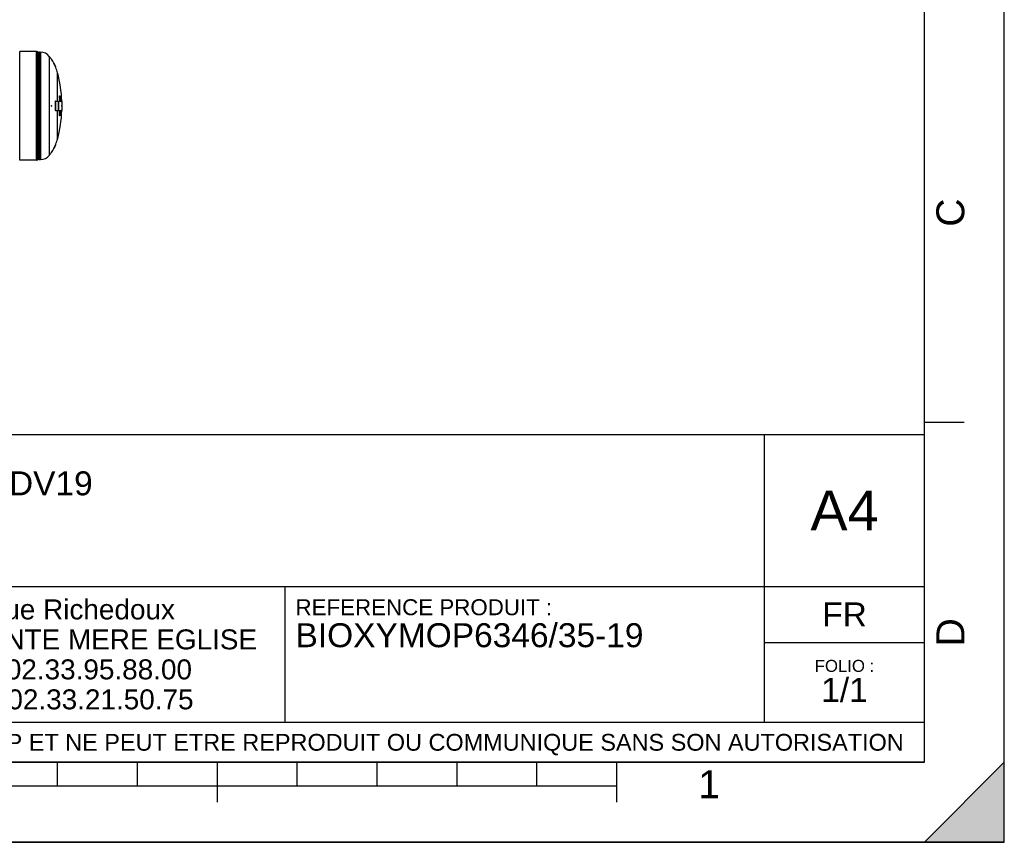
# Model space of a CAD drawing. Header units: millimetres. Extents: x 0 to 297, y 0 to 210.
# Tile 315 of 455: x 174 to 297, y 0 to 103. Entities that reach past the tile are written whole.
import ezdxf

# ---------------------------------------------------------------- set-up
doc = ezdxf.new("R2010")
doc.units = ezdxf.units.MM
doc.header["$LTSCALE"] = 16.335
doc.layers.get('0').update_dxf_attribs({"linetype": 'CONTINUOUS'})
doc.layers.add('AXES_REF', color=7, linetype='CONTINUOUS')
doc.styles.get("Standard").update_dxf_attribs({"font": 'arial.ttf'})
doc.styles.add('TEXTSTYLE_2', font='arial.ttf')

# ---------------------------------------------------------------- blocks, each defined once
blk = doc.blocks.new('MARGEA4_BL0', base_point=(148.51, 105.01))
at = {"color": 7, "linetype": 'Continuous'}
for p, q in [((297.01, 0.01), (297.01, 210.01)), ((297.01, 0.01), (297.01, 210.01)), ((287.01, 10.01), (287.01, 200.01)), ((292.01, 52.51), (287.01, 52.51)), ((287.01, 10.01), (10.01, 10.01)), ((178.51, 7.01), (178.51, 10.01)), ((188.51, 7.01), (188.51, 10.01)), ((198.51, 5.01), (198.51, 10.01)), ((208.51, 7.01), (208.51, 10.01)), ((218.51, 7.01), (218.51, 10.01)), ((228.51, 7.01), (228.51, 10.01)), ((238.51, 7.01), (238.51, 10.01)), ((248.51, 5.01), (248.51, 10.01)), ((297.01, 10.01), (287.01, 0.01)), ((297.01, 10.01), (287.01, 0.01)), ((297.01, 0.01), (297.01, 10.01)), ((248.51, 7.01), (48.51, 7.01)), ((297.01, 0.01), (0.01, 0.01)), ((297.01, 0.01), (0.01, 0.01)), ((287.01, 0.01), (297.01, 0.01))]:
    blk.add_line(p, q, dxfattribs=at)
blk.add_solid([(297.01, 10.01), (287.01, 0.01), (297.01, 0.01)], dxfattribs=at)
at = {"color": 5, "linetype": 'Continuous', "style": 'TEXTSTYLE_2', "oblique": 0}
for s, p in [('C', (292.01, 77.01)), ('D', (292.01, 24.51))]:
    blk.add_text(s, height=3.5, rotation=90, dxfattribs=at).set_placement(p)
blk.add_text('1', height=3.5, dxfattribs=at).set_placement((258.71, 5.52))
blk = doc.blocks.new('*T6')
at = {"color": 2, "linetype": 'Continuous'}
for p, q in [((0, 0), (0, 41)), ((0, 41), (190, 41)), ((25, 22), (25, 41)), ((170, 5), (170, 41)), ((190, 0), (190, 41)), ((0, 31.5), (25, 31.5)), ((0, 22), (190, 22)), ((110, 5), (110, 22)), ((170, 15), (190, 15)), ((0, 5), (190, 5)), ((0, 0), (190, 0))]:
    blk.add_line(p, q, dxfattribs=at)
at = {"color": 5, "linetype": 'Continuous', "line_spacing_factor": 0.9}
for s, insert, char_height, width, attachment_point in [('ECHELLE :\\P\\H2.5;7:1000', (1.28, 39.4), 2, 28.52045, 1), ('TITRE :\\P\\H3.0;BIOXYMOP MAX 35 EH - DV19\\P\\H2.0; \\P \\P ', (26.28, 39.4), 2, 118.99628, 1), ('A4', (180, 34), 5, 17.0632, 2), ('10 rue Richedoux\\P50480 SAINTE MERE EGLISE\\PTEL: 02.33.95.88.00\\PFAX: 02.33.21.50.75', (82.5, 20.375), 2.5, 95.70632, 2), ('REFERENCE PRODUIT :\\P\\H3.0;BIOXYMOP6346/35-19', (111.28, 20.4), 2, 87.01115, 1), ('FR', (180, 20), 3, 11.15242, 2), ('FOLIO :  \\P\\H3.0;1/1', (180, 12.812), 1.5, 17.19703, 2), ('CE PLAN EST LA PROPRIETE DE LA SOCIETE SIMOP ET NE PEUT ETRE REPRODUIT OU COMMUNIQUE SANS SON AUTORISATION', (95, 3.55), 2.1, 368.8974, 2)]:
    blk.add_mtext(s, dxfattribs=dict(at, insert=insert, char_height=char_height, width=width, attachment_point=attachment_point))

msp = doc.modelspace()

# ---------------------------------------------------------------- linework, layer by layer
at = {"color": 7, "linetype": 'Continuous'}
for p, q in [((297, 0), (297, 210)), ((297.01, 0.01), (297.01, 200.01)), ((175.85, 98.92), (173.77, 98.92)), ((173.77, 85.35), (173.77, 98.92)), ((176.04, 85.39), (176.04, 98.88)), ((176.21, 85.44), (176.21, 98.83)), ((177.73, 97.98), (177.76, 97.98)), ((177.73, 97.98), (177.74, 97.97)), ((177.73, 97.98), (177.74, 97.97)), ((177.76, 97.97), (177.76, 97.98)), ((177.76, 97.97), (177.76, 97.98)), ((178.29, 96.93), (178.31, 96.93)), ((178.31, 96.93), (178.31, 96.94)), ((178.31, 96.93), (178.31, 96.94)), ((178.23, 92.73), (178.22, 92.73)), ((178.22, 92.73), (178.22, 91.54)), ((178.23, 92.73), (178.23, 91.54)), ((178.23, 92.72), (178.6, 92.72)), ((178.6, 92.73), (178.62, 92.73)), ((178.6, 92.73), (178.6, 91.54)), ((178.62, 92.73), (178.62, 91.54)), ((178.62, 92.72), (179.04, 92.72)), ((178.73, 93.36), (178.74, 93.37)), ((178.73, 93.36), (178.76, 93.36)), ((178.73, 93.34), (178.73, 93.36)), ((178.73, 93.34), (178.75, 93.34)), ((178.73, 93.31), (178.73, 93.34)), ((178.73, 93.31), (178.75, 93.31)), ((178.73, 93.26), (178.73, 93.31)), ((178.73, 93.26), (178.75, 93.26)), ((178.73, 93.25), (178.76, 93.25)), ((178.74, 93.2), (178.73, 93.25)), ((178.74, 93.37), (178.78, 93.37)), ((178.74, 93.2), (178.76, 93.2)), ((178.74, 93.18), (178.74, 93.2)), ((178.74, 93.18), (178.76, 93.18)), ((178.75, 93.15), (178.74, 93.18)), ((178.75, 93.34), (178.76, 93.36)), ((178.75, 93.31), (178.75, 93.34)), ((178.75, 93.29), (178.75, 93.31)), ((178.75, 93.26), (178.75, 93.29)), ((178.75, 93.15), (178.77, 93.15)), ((178.76, 93.15), (178.75, 93.15)), ((178.75, 93.02), (178.8, 93.02)), ((178.75, 92.98), (178.77, 92.98)), ((178.76, 92.95), (178.75, 92.98)), ((178.76, 93.37), (178.79, 93.37)), ((178.76, 93.37), (178.76, 93.37)), ((178.76, 93.36), (178.76, 93.37)), ((178.76, 93.37), (178.77, 93.36)), ((178.77, 93.34), (178.76, 93.34)), ((178.76, 93.34), (178.76, 93.32)), ((178.76, 93.32), (178.77, 93.32)), ((178.76, 93.32), (178.76, 93.3)), ((178.76, 93.31), (178.77, 93.31)), ((178.76, 93.3), (178.76, 93.27)), ((178.76, 93.27), (178.78, 93.27)), ((178.76, 93.23), (178.76, 93.25)), ((178.76, 93.24), (178.78, 93.24)), ((178.76, 93.24), (178.77, 93.21)), ((178.76, 93.2), (178.76, 93.23)), ((178.76, 93.18), (178.76, 93.2)), ((178.77, 93.15), (178.76, 93.18)), ((178.76, 93.15), (178.78, 93.15)), ((178.76, 92.72), (178.77, 92.74)), ((178.77, 93.36), (178.78, 93.36)), ((178.77, 93.36), (178.77, 93.35)), ((178.77, 93.35), (178.78, 93.32)), ((178.77, 93.32), (178.77, 93.34)), ((178.77, 93.31), (178.77, 93.32)), ((178.78, 93.27), (178.77, 93.31)), ((178.77, 93.21), (178.77, 93.19)), ((178.77, 93.19), (178.77, 93.18)), ((178.78, 93.15), (178.77, 93.15)), ((178.78, 92.95), (178.77, 92.98)), ((178.77, 92.77), (178.8, 92.77)), ((178.77, 92.76), (178.77, 92.77)), ((178.77, 92.76), (178.79, 92.76)), ((178.77, 92.74), (178.77, 92.76)), ((178.77, 92.74), (178.79, 92.74)), ((178.78, 93.37), (178.79, 93.37)), ((178.78, 93.36), (178.78, 93.37)), ((178.78, 93.32), (178.78, 93.36)), ((178.79, 93.34), (178.78, 93.33)), ((178.78, 93.33), (178.78, 93.31)), ((178.78, 93.32), (178.8, 93.32)), ((178.78, 93.31), (178.8, 93.31)), ((178.78, 93.31), (178.78, 93.27)), ((178.78, 93.28), (178.8, 93.28)), ((178.78, 93.18), (178.79, 93.19)), ((178.78, 93.18), (178.81, 93.18)), ((178.78, 93.17), (178.78, 93.18)), ((178.78, 93.17), (178.8, 93.17)), ((178.78, 93.09), (178.81, 93.09)), ((178.81, 92.98), (178.78, 92.98)), ((178.79, 93.37), (178.79, 93.37)), ((178.79, 93.37), (178.79, 93.37)), ((178.79, 93.37), (178.8, 93.36)), ((178.79, 93.34), (178.8, 93.34)), ((178.79, 93.34), (178.79, 93.34)), ((178.8, 93.34), (178.79, 93.34)), ((178.79, 93.24), (178.81, 93.24)), ((178.79, 93.2), (178.79, 93.24)), ((178.79, 93.2), (178.81, 93.2)), ((178.79, 93.19), (178.79, 93.2)), ((178.79, 93.19), (178.81, 93.19)), ((178.79, 93.14), (178.81, 93.14)), ((178.79, 92.82), (178.82, 92.82)), ((178.79, 92.76), (178.8, 92.77)), ((178.79, 92.74), (178.79, 92.76)), ((178.79, 92.72), (178.79, 92.74)), ((178.8, 92.73), (178.79, 92.72)), ((178.8, 93.36), (178.8, 93.34)), ((178.8, 93.32), (178.8, 93.34)), ((178.8, 93.34), (178.81, 93.31)), ((178.8, 93.31), (178.8, 93.32)), ((178.8, 93.28), (178.8, 93.31)), ((178.8, 93.17), (178.81, 93.18)), ((178.8, 92.77), (178.8, 92.76)), ((178.8, 92.76), (178.81, 92.75)), ((178.8, 92.73), (178.8, 92.73)), ((178.81, 92.72), (178.8, 92.73)), ((178.81, 93.31), (178.81, 93.28)), ((178.81, 93.2), (178.81, 93.24)), ((178.81, 93.23), (178.81, 93.2)), ((178.81, 93.2), (178.81, 93.18)), ((178.81, 93.19), (178.81, 93.2)), ((178.81, 93.18), (178.81, 93.19)), ((178.81, 93.18), (178.81, 93.16)), ((178.81, 93.16), (178.81, 93.15)), ((178.81, 93.14), (178.81, 93.14)), ((178.81, 93.02), (178.83, 93.02)), ((178.83, 92.98), (178.81, 92.98)), ((178.81, 92.77), (178.83, 92.77)), ((178.81, 92.75), (178.81, 92.72)), ((178.85, 92.87), (178.86, 92.89)), ((178.85, 92.87), (178.87, 92.87)), ((178.85, 92.85), (178.85, 92.87)), ((178.85, 92.85), (178.87, 92.85)), ((178.85, 92.82), (178.85, 92.85)), ((178.85, 92.82), (178.87, 92.82)), ((178.85, 92.78), (178.85, 92.82)), ((178.85, 92.78), (178.87, 92.78)), ((178.85, 92.74), (178.85, 92.78)), ((178.85, 92.74), (178.87, 92.74)), ((178.86, 92.72), (178.85, 92.74)), ((178.86, 92.9), (178.89, 92.9)), ((178.86, 92.89), (178.86, 92.9)), ((178.86, 92.89), (178.88, 92.89)), ((178.86, 92.89), (178.88, 92.89)), ((178.86, 92.89), (178.86, 92.89)), ((178.87, 92.87), (178.88, 92.89)), ((178.87, 92.85), (178.87, 92.87)), ((178.87, 92.82), (178.87, 92.85)), ((178.87, 92.78), (178.87, 92.82)), ((178.87, 92.74), (178.87, 92.78)), ((178.88, 92.72), (178.87, 92.74)), ((178.88, 92.89), (178.88, 92.9)), ((178.88, 92.89), (178.88, 92.89)), ((178.89, 92.87), (178.88, 92.86)), ((178.88, 92.86), (178.9, 92.86)), ((178.88, 92.86), (178.88, 92.83)), ((178.89, 92.83), (178.88, 92.85)), ((178.88, 92.83), (178.88, 92.81)), ((178.88, 92.81), (178.88, 92.78)), ((178.88, 92.78), (178.88, 92.75)), ((178.88, 92.75), (178.88, 92.73)), ((178.88, 92.73), (178.88, 92.72)), ((178.89, 92.9), (178.9, 92.89)), ((178.89, 92.87), (178.89, 92.87)), ((178.9, 92.87), (178.89, 92.87)), ((178.89, 92.83), (178.91, 92.83)), ((178.89, 92.81), (178.89, 92.83)), ((178.89, 92.81), (178.91, 92.81)), ((178.89, 92.78), (178.89, 92.81)), ((178.89, 92.78), (178.91, 92.78)), ((178.89, 92.75), (178.89, 92.78)), ((178.89, 92.75), (178.91, 92.75)), ((178.89, 92.73), (178.89, 92.75)), ((178.89, 92.73), (178.91, 92.73)), ((178.89, 92.72), (178.89, 92.73)), ((178.9, 92.89), (178.9, 92.89)), ((178.9, 92.89), (178.91, 92.87)), ((178.9, 92.86), (178.9, 92.87)), ((178.91, 92.83), (178.9, 92.86)), ((178.91, 92.87), (178.91, 92.85)), ((178.91, 92.85), (178.91, 92.82)), ((178.91, 92.81), (178.91, 92.83)), ((178.91, 92.82), (178.92, 92.78)), ((178.91, 92.78), (178.91, 92.81)), ((178.91, 92.75), (178.91, 92.78)), ((178.91, 92.73), (178.91, 92.75)), ((178.91, 92.72), (178.91, 92.73)), ((178.92, 92.78), (178.92, 92.74)), ((178.92, 92.74), (178.92, 92.72)), ((179.05, 92.72), (179.05, 91.55)), ((179.05, 92.66), (179.06, 92.66)), ((177.73, 92.17), (177.79, 92.17)), ((177.73, 92.17), (177.73, 92.15)), ((177.73, 92.15), (177.73, 92.12)), ((177.73, 92.12), (177.73, 92.1)), ((177.73, 92.1), (177.79, 92.1)), ((177.76, 92.15), (177.76, 92.17)), ((177.76, 92.12), (177.76, 92.15)), ((177.76, 92.1), (177.76, 92.12)), ((178.23, 91.54), (178.22, 91.54)), ((178.23, 91.55), (178.6, 91.55)), ((178.6, 91.54), (178.62, 91.54)), ((178.62, 91.55), (179.04, 91.55)), ((178.75, 91.33), (178.76, 91.36)), ((178.75, 91.33), (178.77, 91.33)), ((178.75, 91.29), (178.77, 91.29)), ((178.75, 91.27), (178.75, 91.29)), ((178.75, 91.27), (178.77, 91.27)), ((178.75, 91.24), (178.75, 91.27)), ((178.75, 91.24), (178.77, 91.24)), ((178.76, 91.22), (178.75, 91.24)), ((178.76, 91.48), (178.79, 91.48)), ((178.76, 91.39), (178.77, 91.41)), ((178.76, 91.39), (178.78, 91.39)), ((178.76, 91.36), (178.76, 91.39)), ((178.76, 91.36), (178.78, 91.36)), ((178.76, 91.22), (178.78, 91.22)), ((178.76, 91.21), (178.76, 91.22)), ((178.76, 91.21), (178.79, 91.21)), ((178.77, 91.41), (178.79, 91.41)), ((178.77, 91.41), (178.79, 91.41)), ((178.77, 91.41), (178.77, 91.41)), ((178.77, 91.33), (178.78, 91.36)), ((178.77, 91.27), (178.77, 91.29)), ((178.77, 91.24), (178.77, 91.27)), ((178.78, 91.22), (178.77, 91.24)), ((178.78, 91.39), (178.79, 91.41)), ((178.78, 91.36), (178.78, 91.39)), ((178.79, 91.37), (178.78, 91.35)), ((178.78, 91.35), (178.78, 91.33)), ((178.78, 91.33), (178.8, 91.33)), ((178.78, 91.29), (178.8, 91.29)), ((178.78, 91.29), (178.78, 91.27)), ((178.78, 91.27), (178.8, 91.27)), ((178.78, 91.27), (178.78, 91.26)), ((178.78, 91.26), (178.79, 91.26)), ((178.78, 91.26), (178.79, 91.25)), ((178.78, 91.21), (178.78, 91.22)), ((178.79, 91.42), (178.8, 91.43)), ((178.79, 91.42), (178.81, 91.42)), ((178.79, 91.41), (178.79, 91.42)), ((178.79, 91.41), (178.79, 91.41)), ((178.79, 91.39), (178.81, 91.39)), ((178.79, 91.37), (178.8, 91.37)), ((178.79, 91.37), (178.79, 91.37)), ((178.79, 91.26), (178.8, 91.27)), ((178.79, 91.25), (178.79, 91.26)), ((178.79, 91.25), (178.79, 91.25)), ((178.8, 91.24), (178.79, 91.22)), ((178.79, 91.23), (178.81, 91.23)), ((178.79, 91.22), (178.79, 91.21)), ((178.8, 91.43), (178.82, 91.43)), ((178.8, 91.37), (178.81, 91.39)), ((178.8, 91.33), (178.8, 91.37)), ((178.8, 91.29), (178.8, 91.27)), ((178.8, 91.27), (178.8, 91.29)), ((178.8, 91.28), (178.82, 91.28)), ((178.8, 91.27), (178.8, 91.24)), ((178.8, 91.26), (178.82, 91.26)), ((178.8, 91.24), (178.81, 91.24)), ((178.81, 91.42), (178.82, 91.43)), ((178.81, 91.39), (178.81, 91.42)), ((178.82, 91.39), (178.81, 91.38)), ((178.81, 91.38), (178.82, 91.38)), ((178.81, 91.38), (178.81, 91.36)), ((178.81, 91.36), (178.82, 91.36)), ((178.81, 91.36), (178.81, 91.33)), ((178.81, 91.33), (178.82, 91.33)), ((178.81, 91.24), (178.82, 91.26)), ((178.81, 91.23), (178.81, 91.24)), ((178.82, 91.22), (178.81, 91.2)), ((178.82, 91.43), (178.83, 91.42)), ((178.82, 91.39), (178.82, 91.39)), ((178.82, 91.38), (178.82, 91.39)), ((178.82, 91.36), (178.82, 91.38)), ((178.82, 91.33), (178.82, 91.36)), ((178.83, 91.28), (178.82, 91.25)), ((178.82, 91.26), (178.82, 91.28)), ((178.82, 91.25), (178.82, 91.22)), ((178.83, 91.42), (178.83, 91.39)), ((178.83, 91.39), (178.83, 91.37)), ((178.83, 91.39), (178.83, 91.39)), ((178.83, 91.37), (178.83, 91.33)), ((178.84, 91.37), (178.91, 91.37)), ((178.87, 91.41), (178.89, 91.41)), ((178.89, 91.41), (178.91, 91.41)), ((179.05, 92.17), (179.07, 92.17)), ((179.05, 92.1), (179.07, 92.1)), ((179.05, 91.61), (179.06, 91.61)), ((178.73, 91), (178.75, 91)), ((178.73, 90.97), (178.73, 91)), ((178.73, 90.97), (178.75, 90.97)), ((178.73, 90.95), (178.73, 90.97)), ((178.73, 90.95), (178.75, 90.95)), ((178.74, 90.92), (178.73, 90.95)), ((178.74, 91.09), (178.75, 91.11)), ((178.74, 91.09), (178.77, 91.09)), ((178.74, 91.06), (178.74, 91.09)), ((178.74, 91.06), (178.76, 91.06)), ((178.74, 91.03), (178.74, 91.06)), ((178.74, 91.03), (178.76, 91.03)), ((178.74, 90.92), (178.76, 90.92)), ((178.74, 90.91), (178.74, 90.92)), ((178.74, 90.91), (178.77, 90.91)), ((178.75, 91.12), (178.78, 91.12)), ((178.75, 91.11), (178.75, 91.12)), ((178.75, 91.11), (178.77, 91.11)), ((178.75, 90.97), (178.75, 91)), ((178.75, 90.95), (178.75, 90.97)), ((178.76, 90.92), (178.75, 90.95)), ((178.76, 91.06), (178.77, 91.09)), ((178.76, 91.03), (178.76, 91.06)), ((178.77, 91.06), (178.76, 91.04)), ((178.76, 91.04), (178.78, 91.04)), ((178.76, 91), (178.78, 91)), ((178.76, 91), (178.76, 90.98)), ((178.76, 90.98), (178.78, 90.98)), ((178.76, 90.98), (178.76, 90.96)), ((178.76, 90.96), (178.77, 90.96)), ((178.76, 90.96), (178.77, 90.95)), ((178.76, 90.91), (178.76, 90.92)), ((178.77, 91.12), (178.78, 91.14)), ((178.77, 91.12), (178.8, 91.12)), ((178.77, 91.11), (178.78, 91.12)), ((178.77, 91.12), (178.77, 91.12)), ((178.77, 91.09), (178.77, 91.11)), ((178.77, 91.08), (178.77, 91.07)), ((178.77, 91.07), (178.79, 91.07)), ((178.77, 91.07), (178.77, 91.06)), ((178.77, 90.96), (178.78, 90.98)), ((178.77, 90.95), (178.77, 90.96)), ((178.77, 90.95), (178.77, 90.95)), ((178.78, 90.95), (178.77, 90.92)), ((178.77, 90.92), (178.77, 90.91)), ((178.77, 90.89), (178.79, 90.89)), ((178.78, 91.14), (178.8, 91.14)), ((178.78, 91.1), (178.79, 91.1)), ((178.78, 91.04), (178.79, 91.07)), ((178.79, 91), (178.78, 90.97)), ((178.78, 90.98), (178.78, 91)), ((178.78, 90.97), (178.78, 90.95)), ((178.78, 90.96), (178.8, 90.96)), ((178.78, 90.94), (178.79, 90.94)), ((178.78, 90.93), (178.79, 90.93)), ((178.79, 91.19), (178.81, 91.19)), ((178.79, 91.1), (178.8, 91.12)), ((178.79, 91.07), (178.79, 91.1)), ((178.8, 91.08), (178.79, 91.06)), ((178.79, 91.06), (178.81, 91.06)), ((178.79, 91.06), (178.79, 91.04)), ((178.79, 91.04), (178.81, 91.04)), ((178.79, 90.99), (178.8, 90.99)), ((178.79, 90.94), (178.8, 90.96)), ((178.79, 90.93), (178.79, 90.94)), ((178.8, 90.92), (178.79, 90.9)), ((178.79, 90.9), (178.79, 90.89)), ((178.8, 91.12), (178.8, 91.14)), ((178.8, 91.1), (178.8, 91.1)), ((178.8, 91.1), (178.8, 91.08)), ((178.81, 91.08), (178.8, 91.1)), ((178.8, 91.08), (178.81, 91.08)), ((178.8, 90.96), (178.8, 90.99)), ((178.81, 90.95), (178.8, 90.92)), ((178.81, 91.2), (178.81, 91.19)), ((178.81, 91.14), (178.81, 91.12)), ((178.81, 91.12), (178.81, 91.1)), ((178.81, 91.1), (178.81, 91.07)), ((178.81, 91.06), (178.81, 91.08)), ((178.81, 91.07), (178.81, 91.04)), ((178.81, 91.04), (178.81, 91.06)), ((178.81, 90.99), (178.81, 90.95)), ((177.74, 86.3), (177.73, 86.29)), ((177.74, 86.3), (177.73, 86.29)), ((177.73, 86.29), (177.76, 86.29)), ((177.76, 86.29), (177.76, 86.3)), ((177.76, 86.29), (177.76, 86.3)), ((178.29, 87.34), (178.31, 87.34)), ((178.31, 87.33), (178.31, 87.34)), ((178.31, 87.33), (178.31, 87.34)), ((175.85, 85.35), (173.77, 85.35)), ((0, 0), (297, 0))]:
    msp.add_line(p, q, dxfattribs=at)
at = {"color": 9, "linetype": 'Continuous'}
for p, q in [((175.85, 85.35), (175.85, 98.92)), ((176.24, 98.85), (176.24, 85.41)), ((176.38, 98.85), (176.38, 85.41)), ((179.04, 92.72), (179.04, 91.55))]:
    msp.add_line(p, q, dxfattribs=at)
at = {"color": 7, "linetype": 'Continuous'}
for centre, radius, start, end in [((175.85, 98.48), 0.438, 64.2453, 90), ((176.21, 99.18), 0.35, 240.9471, 270), ((176.24, 98.82), 0.035, 90, 181.3963), ((173.09, 94.84), 5.6, 34.0864, 38.4811), ((173.08, 94.83), 5.62, 21.9147, 33.9274), ((173.09, 94.84), 5.62, 32.1802, 33.8389), ((173.09, 94.84), 5.62, 31.6622, 32.1804), ((173.09, 94.84), 5.62, 29.9978, 31.6623), ((173.09, 94.84), 5.62, 29.805, 29.9976), ((173.09, 94.84), 5.62, 28.1353, 29.805), ((173.09, 94.84), 5.62, 27.6194, 28.1353), ((173.09, 94.84), 5.62, 25.9478, 27.6194), ((173.09, 94.84), 5.62, 25.7679, 25.9477), ((173.09, 94.84), 5.62, 24.0874, 25.7677), ((173.09, 94.84), 5.62, 23.5802, 24.0875), ((173.09, 94.84), 5.62, 21.8945, 23.5803), ((173.09, 94.84), 5.6, 14.9374, 21.8972), ((162.95, 92.13), 16.1, 2.0794, 14.9374), ((162.95, 92.13), 15.83, 4.0423, 4.0899), ((162.95, 92.13), 15.85, 4.0368, 4.0844), ((162.95, 92.13), 15.83, 3.0663, 3.2091), ((162.95, 92.13), 15.85, 4.0115, 4.1066), ((171.69, 91.08), 7.31, 14.3969, 14.8219), ((162.95, 92.13), 15.86, 3.6532, 3.772), ((162.95, 92.13), 15.85, 3.0622, 3.2048), ((171.72, 91.09), 7.28, 13.7577, 14.397), ((162.95, 92.13), 15.88, 4.0054, 4.1003), ((162.95, 92.13), 15.87, 4.0066, 4.1016), ((162.95, 92.13), 15.87, 3.6276, 3.7463), ((162.95, 92.13), 15.86, 3.2024, 3.4399), ((171.67, 91.11), 7.35, 13.8273, 14.7241), ((162.95, 92.13), 15.86, 3.0344, 3.06), ((171.7, 91.08), 7.32, 14.3783, 14.8028), ((162.95, 92.13), 15.88, 3.9821, 4.0058), ((171.73, 91.09), 7.29, 13.7399, 14.3784), ((162.95, 92.13), 15.9, 3.9767, 4.119), ((162.95, 92.13), 15.89, 3.6227, 3.7413), ((162.95, 92.13), 15.88, 3.1981, 3.4353), ((162.95, 92.13), 15.9, 3.9516, 4.1412), ((162.95, 92.13), 15.89, 3.1967, 3.4338), ((162.95, 92.13), 15.89, 2.4858, 3.0545), ((162.95, 92.13), 15.88, 2.6528, 3.0559), ((162.95, 92.13), 15.88, 2.1308, 2.2979), ((162.95, 92.13), 15.9, 3.0515, 3.1935), ((162.95, 92.13), 15.9, 2.1071, 2.2949), ((162.95, 92.13), 15.9, 2.1063, 2.294), ((179.04, 92.72), 0.0035, 0, 90), ((162.95, 92.13), 16.12, 0.1244, 1.8662), ((162.95, 92.13), 16.1, 345.0626, 357.9206), ((162.95, 92.13), 15.83, 356.9575, 357.0764), ((162.95, 92.13), 15.83, 357.6472, 357.8834), ((162.95, 92.13), 15.85, 356.9616, 357.0804), ((162.95, 92.13), 15.85, 357.6504, 357.8863), ((162.95, 92.13), 15.85, 356.963, 357.1055), ((162.95, 92.13), 15.85, 357.6513, 357.8871), ((162.95, 92.13), 15.86, 357.249, 357.3914), ((162.95, 92.13), 15.87, 356.5856, 356.6622), ((162.95, 92.13), 15.88, 356.9676, 357.1099), ((162.95, 92.13), 15.87, 356.9663, 357.1086), ((162.95, 92.13), 15.89, 356.5901, 356.7324), ((162.95, 92.13), 15.9, 356.9235, 357.113), ((162.95, 92.13), 15.9, 356.9249, 357.1143), ((162.95, 92.13), 15.92, 357.2466, 357.8953), ((162.95, 92.13), 15.94, 357.393, 357.8989), ((162.95, 92.13), 15.94, 357.2502, 357.8981), ((162.95, 92.13), 15.96, 357.396, 357.9013), ((162.95, 92.13), 15.96, 357.3951, 357.9006), ((162.95, 92.13), 15.98, 357.258, 357.3993), ((179.04, 91.55), 0.0035, 270, 360), ((162.95, 92.13), 16.11, 359.8755, 0.1245), ((162.95, 92.13), 16.12, 358.1338, 359.8756), ((162.95, 92.13), 16.12, 359.8756, 0.1245), ((162.95, 92.13), 15.83, 355.8862, 356.0053), ((162.95, 92.13), 15.85, 355.8918, 356.0107), ((162.95, 92.13), 15.85, 355.8937, 356.0364), ((162.95, 92.13), 15.86, 356.1805, 356.323), ((162.95, 92.13), 15.87, 355.5166, 355.5933), ((162.95, 92.13), 15.87, 355.8981, 356.0406), ((162.95, 92.13), 15.88, 355.9, 356.0424), ((162.95, 92.13), 15.89, 355.5227, 355.6651), ((162.95, 92.13), 15.9, 355.857, 356.0467), ((162.95, 92.13), 15.9, 355.8588, 356.0484), ((173.09, 89.43), 5.6, 338.1028, 345.0626), ((173.09, 89.43), 5.6, 321.5189, 325.9136), ((173.08, 89.44), 5.62, 326.0726, 338.0853), ((173.09, 89.43), 5.62, 326.1611, 327.8197), ((173.09, 89.43), 5.62, 327.8196, 328.3378), ((173.09, 89.43), 5.62, 328.3378, 330.0021), ((173.09, 89.43), 5.62, 330.0023, 330.1948), ((173.09, 89.43), 5.62, 330.1949, 331.8647), ((173.09, 89.43), 5.62, 331.8647, 332.3806), ((173.09, 89.43), 5.62, 332.3806, 334.0522), ((173.09, 89.43), 5.62, 334.0523, 334.232), ((173.09, 89.43), 5.62, 334.2322, 335.9126), ((173.09, 89.43), 5.62, 335.9126, 336.4198), ((173.09, 89.43), 5.62, 336.4197, 338.1055), ((175.85, 85.79), 0.438, 270, 295.7547), ((176.21, 85.09), 0.35, 90, 119.0529), ((176.24, 85.45), 0.035, 178.6037, 270)]:
    msp.add_arc(centre, radius, start, end, dxfattribs=at)
at = {"layer": 'AXES_REF', "color": 7, "linetype": 'Continuous'}
for p, q in [((176.24, 98.85), (176.38, 98.85)), ((176.24, 85.41), (176.38, 85.41))]:
    msp.add_line(p, q, dxfattribs=at)
at = {"layer": 'AXES_REF', "color": 9, "linetype": 'Continuous'}
for p, q in [((177.48, 85.94), (177.48, 98.33)), ((178.5, 92.72), (178.5, 96.28)), ((178.5, 87.98), (178.5, 91.55))]:
    msp.add_line(p, q, dxfattribs=at)
at = {"layer": 'AXES_REF', "color": 7, "linetype": 'Continuous'}
for centre, start, end in [((176.38, 97.45), 38.4811, 90), ((176.38, 86.81), 270, 321.5189)]:
    msp.add_arc(centre, 1.4, start, end, dxfattribs=at)

# ---------------------------------------------------------------- block references
at = {"color": 2, "linetype": 'Continuous'}
msp.add_blockref('MARGEA4_BL0', (148.51, 105.01), dxfattribs=at)
msp.add_blockref('*T6', (97.01, 10.01))

doc.saveas('drawing.dxf')
